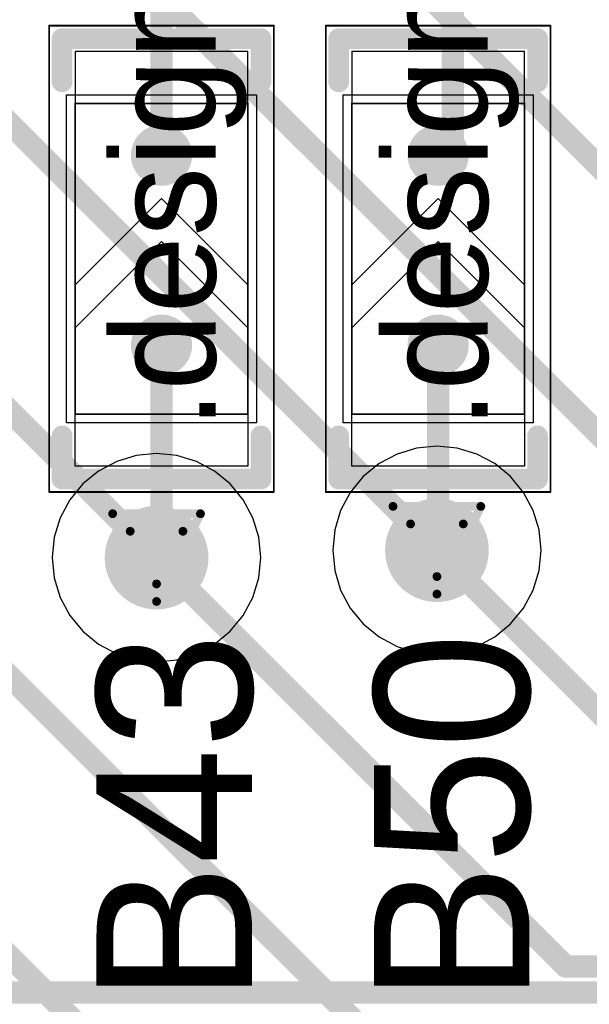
# Model space of a CAD drawing. Header units: millimetres. Extents: x 138 to 555, y 26 to 334.
# Tile 599 of 656: x 345.53 to 348.82, y 210.28 to 215.98. Entities that reach past the tile are written whole.
import ezdxf

# ---------------------------------------------------------------- set-up
doc = ezdxf.new("R2010")
doc.units = ezdxf.units.MM
for name, color, linetype in [('BottomLayer', 5, 'Continuous'), ('DrillDrawing', 1, 'Continuous'), ('Mechanical20', 56, 'Continuous'), ('Mechanical27', 56, 'Continuous'), ('MidLayer1', 16, 'Continuous'), ('MidLayer2', 76, 'Continuous'), ('MidLayer3', 90, 'Continuous'), ('MidLayer4', 156, 'Continuous'), ('MultiLayer', 9, 'Continuous'), ('TopLayer', 1, 'Continuous'), ('TopOverlay', 2, 'Continuous'), ('TopPaste', 8, 'Continuous'), ('TopSolder', 216, 'Continuous'), ('ViaHoleLayer', 16, 'Continuous')]:
    doc.layers.add(name, color=color, linetype=linetype)

# ---------------------------------------------------------------- blocks, each defined once
blk = doc.blocks.new('SOLDER_BRIDGE_R0603_0R_571')
at = {"layer": 'Mechanical20', "const_width": 0.01}
for points in [[(-1.35, 0.65), (-0.2, 0.65)], [(-1.35, 0.65), (-1.35, -0.65)], [(-0.2, 0.65), (1.35, 0.65)], [(1.35, 0.65), (1.35, -0.65)], [(-1.35, -0.65), (1.35, -0.65)]]:
    blk.add_lwpolyline(points, dxfattribs=at)
at = {"layer": 'Mechanical20', "const_width": 0.005}
for points in [[(-1.3525, 0.65, 1), (-1.3475, 0.65, 1)], [(-1.3525, 0.65, 1), (-1.3475, 0.65, 1)], [(-0.2025, 0.65, 1), (-0.1975, 0.65, 1)], [(-0.2025, 0.65, 1), (-0.1975, 0.65, 1)], [(1.3475, 0.65, 1), (1.3525, 0.65, 1)], [(1.3475, 0.65, 1), (1.3525, 0.65, 1)], [(-1.3525, -0.65, 1), (-1.3475, -0.65, 1)], [(-1.3525, -0.65, 1), (-1.3475, -0.65, 1)], [(1.3475, -0.65, 1), (1.3525, -0.65, 1)], [(1.3475, -0.65, 1), (1.3525, -0.65, 1)]]:
    blk.add_lwpolyline(points, format="xyb", close=True, dxfattribs=at)
at = {"layer": 'Mechanical27', "const_width": 0.01}
for points in [[(-0.9, 0.5), (-0.9, -0.5)], [(-0.9, 0.5), (0.9, 0.5)], [(0.9, 0.5), (0.9, -0.5)], [(-0.9, -0.5), (0.9, -0.5)]]:
    blk.add_lwpolyline(points, dxfattribs=at)
at = {"layer": 'Mechanical27', "const_width": 0.005}
for points in [[(-0.9025, 0.5, 1), (-0.8975, 0.5, 1)], [(-0.9025, 0.5, 1), (-0.8975, 0.5, 1)], [(0.8975, 0.5, 1), (0.9025, 0.5, 1)], [(0.8975, 0.5, 1), (0.9025, 0.5, 1)], [(-0.9025, -0.5, 1), (-0.8975, -0.5, 1)], [(-0.9025, -0.5, 1), (-0.8975, -0.5, 1)], [(0.8975, -0.5, 1), (0.9025, -0.5, 1)], [(0.8975, -0.5, 1), (0.9025, -0.5, 1)]]:
    blk.add_lwpolyline(points, format="xyb", close=True, dxfattribs=at)
at = {"layer": 'TopLayer'}
for p, q in [((-1.2, -0.5), (-1.2, 0.5)), ((-1.2, 0.5), (-0.4, 0.5)), ((-0.4, 0.5), (0.1, 0)), ((-0.15, 0.5), (-0.15, 0.5)), ((-0.15, 0.5), (0.35, 0)), ((1.2, 0.5), (-0.15, 0.5)), ((1.2, -0.5), (1.2, 0.5)), ((0.1, 0), (-0.4, -0.5)), ((0.35, 0), (-0.15, -0.5)), ((-1.2, -0.5), (-1.2, -0.5)), ((-0.4, -0.5), (-1.2, -0.5)), ((-0.15, -0.5), (1.2, -0.5))]:
    blk.add_line(p, q, dxfattribs=at)
at = {"layer": 'TopLayer', "const_width": 0.127}
for points in [[(-0.5635, 0, 1), (-0.4365, 0, 1)], [(0.5365, 0, 1), (0.6635, 0, 1)]]:
    blk.add_lwpolyline(points, format="xyb", close=True, dxfattribs=at)
at = {"layer": 'TopOverlay', "const_width": 0.12}
for points in [[(-1.275, 0.575), (-1.025, 0.575)], [(-1.275, 0.575), (-1.275, 0.175)], [(1.025, 0.575), (1.275, 0.575)], [(1.275, 0.575), (1.275, -0.575)], [(-1.275, 0.175), (-1.275, -0.575)], [(-1.275, -0.575), (-1.025, -0.575)], [(1.025, -0.575), (1.275, -0.575)]]:
    blk.add_lwpolyline(points, dxfattribs=at)
at = {"layer": 'TopOverlay', "const_width": 0.06}
for points in [[(-1.305, 0.575, 1), (-1.245, 0.575, 1)], [(-1.305, 0.575, 1), (-1.245, 0.575, 1)], [(-1.055, 0.575, 1), (-0.995, 0.575, 1)], [(0.995, 0.575, 1), (1.055, 0.575, 1)], [(1.245, 0.575, 1), (1.305, 0.575, 1)], [(1.245, 0.575, 1), (1.305, 0.575, 1)], [(-1.305, 0.175, 1), (-1.245, 0.175, 1)], [(-1.305, 0.175, 1), (-1.245, 0.175, 1)], [(-1.305, -0.575, 1), (-1.245, -0.575, 1)], [(-1.305, -0.575, 1), (-1.245, -0.575, 1)], [(-1.055, -0.575, 1), (-0.995, -0.575, 1)], [(0.995, -0.575, 1), (1.055, -0.575, 1)], [(1.245, -0.575, 1), (1.305, -0.575, 1)], [(1.245, -0.575, 1), (1.305, -0.575, 1)]]:
    blk.add_lwpolyline(points, format="xyb", close=True, dxfattribs=at)
at = {"layer": 'TopPaste', "const_width": 0.127}
for points in [[(-0.5635, 0, 1), (-0.4365, 0, 1)], [(0.5365, 0, 1), (0.6635, 0, 1)]]:
    blk.add_lwpolyline(points, format="xyb", close=True, dxfattribs=at)
at = {"layer": 'TopSolder'}
for p, q in [((-0.95, 0.55), (-0.95, 0.55)), ((-0.95, 0.55), (0.95, 0.55)), ((-0.95, -0.55), (-0.95, 0.55)), ((0.95, 0.55), (0.95, -0.55)), ((0.95, -0.55), (-0.95, -0.55))]:
    blk.add_line(p, q, dxfattribs=at)
at = {"layer": 'TopSolder', "const_width": 0.177}
for points in [[(-0.5885, 0, 1), (-0.4115, 0, 1)], [(0.5115, 0, 1), (0.6885, 0, 1)]]:
    blk.add_lwpolyline(points, format="xyb", close=True, dxfattribs=at)
blk = doc.blocks.new('SOLDER_BRIDGE_R0603_0R_586')
at = {"layer": 'Mechanical20', "const_width": 0.01}
for points in [[(-1.35, 0.65), (-0.2, 0.65)], [(-1.35, 0.65), (-1.35, -0.65)], [(-0.2, 0.65), (1.35, 0.65)], [(1.35, 0.65), (1.35, -0.65)], [(-1.35, -0.65), (1.35, -0.65)]]:
    blk.add_lwpolyline(points, dxfattribs=at)
at = {"layer": 'Mechanical20', "const_width": 0.005}
for points in [[(-1.3525, 0.65, 1), (-1.3475, 0.65, 1)], [(-1.3525, 0.65, 1), (-1.3475, 0.65, 1)], [(-0.2025, 0.65, 1), (-0.1975, 0.65, 1)], [(-0.2025, 0.65, 1), (-0.1975, 0.65, 1)], [(1.3475, 0.65, 1), (1.3525, 0.65, 1)], [(1.3475, 0.65, 1), (1.3525, 0.65, 1)], [(-1.3525, -0.65, 1), (-1.3475, -0.65, 1)], [(-1.3525, -0.65, 1), (-1.3475, -0.65, 1)], [(1.3475, -0.65, 1), (1.3525, -0.65, 1)], [(1.3475, -0.65, 1), (1.3525, -0.65, 1)]]:
    blk.add_lwpolyline(points, format="xyb", close=True, dxfattribs=at)
at = {"layer": 'Mechanical27', "const_width": 0.01}
for points in [[(-0.9, 0.5), (-0.9, -0.5)], [(-0.9, 0.5), (0.9, 0.5)], [(0.9, 0.5), (0.9, -0.5)], [(-0.9, -0.5), (0.9, -0.5)]]:
    blk.add_lwpolyline(points, dxfattribs=at)
at = {"layer": 'Mechanical27', "const_width": 0.005}
for points in [[(-0.9025, 0.5, 1), (-0.8975, 0.5, 1)], [(-0.9025, 0.5, 1), (-0.8975, 0.5, 1)], [(0.8975, 0.5, 1), (0.9025, 0.5, 1)], [(0.8975, 0.5, 1), (0.9025, 0.5, 1)], [(-0.9025, -0.5, 1), (-0.8975, -0.5, 1)], [(-0.9025, -0.5, 1), (-0.8975, -0.5, 1)], [(0.8975, -0.5, 1), (0.9025, -0.5, 1)], [(0.8975, -0.5, 1), (0.9025, -0.5, 1)]]:
    blk.add_lwpolyline(points, format="xyb", close=True, dxfattribs=at)
at = {"layer": 'TopLayer'}
for p, q in [((-1.2, -0.5), (-1.2, 0.5)), ((-1.2, 0.5), (-0.4, 0.5)), ((-0.4, 0.5), (0.1, 0)), ((-0.15, 0.5), (-0.15, 0.5)), ((-0.15, 0.5), (0.35, 0)), ((1.2, 0.5), (-0.15, 0.5)), ((1.2, -0.5), (1.2, 0.5)), ((0.1, 0), (-0.4, -0.5)), ((0.35, 0), (-0.15, -0.5)), ((-1.2, -0.5), (-1.2, -0.5)), ((-0.4, -0.5), (-1.2, -0.5)), ((-0.15, -0.5), (1.2, -0.5))]:
    blk.add_line(p, q, dxfattribs=at)
at = {"layer": 'TopLayer', "const_width": 0.127}
for points in [[(-0.5635, 0, 1), (-0.4365, 0, 1)], [(0.5365, 0, 1), (0.6635, 0, 1)]]:
    blk.add_lwpolyline(points, format="xyb", close=True, dxfattribs=at)
at = {"layer": 'TopOverlay', "const_width": 0.12}
for points in [[(-1.275, 0.575), (-1.025, 0.575)], [(-1.275, 0.575), (-1.275, 0.175)], [(1.025, 0.575), (1.275, 0.575)], [(1.275, 0.575), (1.275, -0.575)], [(-1.275, 0.175), (-1.275, -0.575)], [(-1.275, -0.575), (-1.025, -0.575)], [(1.025, -0.575), (1.275, -0.575)]]:
    blk.add_lwpolyline(points, dxfattribs=at)
at = {"layer": 'TopOverlay', "const_width": 0.06}
for points in [[(-1.305, 0.575, 1), (-1.245, 0.575, 1)], [(-1.305, 0.575, 1), (-1.245, 0.575, 1)], [(-1.055, 0.575, 1), (-0.995, 0.575, 1)], [(0.995, 0.575, 1), (1.055, 0.575, 1)], [(1.245, 0.575, 1), (1.305, 0.575, 1)], [(1.245, 0.575, 1), (1.305, 0.575, 1)], [(-1.305, 0.175, 1), (-1.245, 0.175, 1)], [(-1.305, 0.175, 1), (-1.245, 0.175, 1)], [(-1.305, -0.575, 1), (-1.245, -0.575, 1)], [(-1.305, -0.575, 1), (-1.245, -0.575, 1)], [(-1.055, -0.575, 1), (-0.995, -0.575, 1)], [(0.995, -0.575, 1), (1.055, -0.575, 1)], [(1.245, -0.575, 1), (1.305, -0.575, 1)], [(1.245, -0.575, 1), (1.305, -0.575, 1)]]:
    blk.add_lwpolyline(points, format="xyb", close=True, dxfattribs=at)
at = {"layer": 'TopPaste', "const_width": 0.127}
for points in [[(-0.5635, 0, 1), (-0.4365, 0, 1)], [(0.5365, 0, 1), (0.6635, 0, 1)]]:
    blk.add_lwpolyline(points, format="xyb", close=True, dxfattribs=at)
at = {"layer": 'TopSolder'}
for p, q in [((-0.95, 0.55), (-0.95, 0.55)), ((-0.95, 0.55), (0.95, 0.55)), ((-0.95, -0.55), (-0.95, 0.55)), ((0.95, 0.55), (0.95, -0.55)), ((0.95, -0.55), (-0.95, -0.55))]:
    blk.add_line(p, q, dxfattribs=at)
at = {"layer": 'TopSolder', "const_width": 0.177}
for points in [[(-0.5885, 0, 1), (-0.4115, 0, 1)], [(0.5115, 0, 1), (0.6885, 0, 1)]]:
    blk.add_lwpolyline(points, format="xyb", close=True, dxfattribs=at)

msp = doc.modelspace()

# ---------------------------------------------------------------- linework, layer by layer
at = {"layer": 'BottomLayer', "const_width": 0.13}
for points in [[(347.1678, 216.8419), (351.1136, 212.8961)], [(346.0442, 216.415), (349.55, 212.9092)], [(344.8653, 215.9865), (347.9396, 212.9122)], [(343.612, 215.5756), (346.3179, 212.8696)], [(344.7281, 212.9221), (347.66, 209.9903)], [(347.9396, 212.9122), (349.8886, 210.9632)], [(343.1293, 212.9002), (346.556, 209.4735)], [(346.3179, 212.8696), (348.6852, 210.5023)], [(348.6852, 210.5023), (360.1053, 210.5023)]]:
    msp.add_lwpolyline(points, dxfattribs=at)
at = {"layer": 'BottomLayer'}
for points, const_width in [([(347.7896, 212.9122, 1), (348.0896, 212.9122, 1)], 0.3), ([(346.1679, 212.8696, 1), (346.4679, 212.8696, 1)], 0.3), ([(347.9071, 212.9122, 1), (347.9721, 212.9122, 1)], 0.065), ([(347.9071, 212.9122, 1), (347.9721, 212.9122, 1)], 0.065), ([(346.2854, 212.8696, 1), (346.3504, 212.8696, 1)], 0.065), ([(346.2854, 212.8696, 1), (346.3504, 212.8696, 1)], 0.065), ([(348.6527, 210.5023, 1), (348.7177, 210.5023, 1)], 0.065), ([(348.6527, 210.5023, 1), (348.7177, 210.5023, 1)], 0.065)]:
    msp.add_lwpolyline(points, format="xyb", close=True, dxfattribs=dict(at, const_width=const_width))
at = {"layer": 'DrillDrawing', "const_width": 0.0508}
for points in [[(346.0639, 213.1236), (346.5719, 213.1236)], [(346.0639, 213.1236), (346.3179, 212.6156)], [(346.3179, 212.6156), (346.5719, 213.1236)], [(347.6856, 213.1662), (348.1936, 213.1662)], [(347.6856, 213.1662), (347.9396, 212.6582)], [(347.9396, 212.6582), (348.1936, 213.1662)], [(347.7872, 213.0646), (348.092, 213.0646)], [(347.7872, 213.0646), (347.9396, 212.7598)], [(347.9396, 212.7598), (348.092, 213.0646)], [(346.1655, 213.022), (346.4703, 213.022)], [(346.1655, 213.022), (346.3179, 212.7172)], [(346.3179, 212.7172), (346.4703, 213.022)]]:
    msp.add_lwpolyline(points, dxfattribs=at)
at = {"layer": 'DrillDrawing', "const_width": 0.0254}
for points in [[(346.0512, 213.1236, 1), (346.0766, 213.1236, 1)], [(346.0512, 213.1236, 1), (346.0766, 213.1236, 1)], [(346.5592, 213.1236, 1), (346.5846, 213.1236, 1)], [(346.5592, 213.1236, 1), (346.5846, 213.1236, 1)], [(347.6729, 213.1662, 1), (347.6983, 213.1662, 1)], [(347.6729, 213.1662, 1), (347.6983, 213.1662, 1)], [(348.1809, 213.1662, 1), (348.2063, 213.1662, 1)], [(348.1809, 213.1662, 1), (348.2063, 213.1662, 1)], [(347.7745, 213.0646, 1), (347.7999, 213.0646, 1)], [(347.7745, 213.0646, 1), (347.7999, 213.0646, 1)], [(348.0793, 213.0646, 1), (348.1047, 213.0646, 1)], [(348.0793, 213.0646, 1), (348.1047, 213.0646, 1)], [(346.1528, 213.022, 1), (346.1782, 213.022, 1)], [(346.1528, 213.022, 1), (346.1782, 213.022, 1)], [(346.4576, 213.022, 1), (346.483, 213.022, 1)], [(346.4576, 213.022, 1), (346.483, 213.022, 1)], [(346.3052, 212.7172, 1), (346.3306, 212.7172, 1)], [(346.3052, 212.7172, 1), (346.3306, 212.7172, 1)], [(347.9269, 212.7598, 1), (347.9523, 212.7598, 1)], [(347.9269, 212.7598, 1), (347.9523, 212.7598, 1)], [(347.9269, 212.6582, 1), (347.9523, 212.6582, 1)], [(347.9269, 212.6582, 1), (347.9523, 212.6582, 1)], [(346.3052, 212.6156, 1), (346.3306, 212.6156, 1)], [(346.3052, 212.6156, 1), (346.3306, 212.6156, 1)]]:
    msp.add_lwpolyline(points, format="xyb", close=True, dxfattribs=at)
at = {"layer": 'MidLayer1'}
for p, q in [((347.8219, 213.5036), (347.7088, 213.4692)), ((347.9396, 213.5151), (347.8219, 213.5036)), ((348.0572, 213.5036), (347.9396, 213.5151)), ((348.1703, 213.4692), (348.0572, 213.5036)), ((346.0872, 213.4266), (345.9829, 213.3709)), ((346.2003, 213.4609), (346.0872, 213.4266)), ((346.3179, 213.4725), (346.2003, 213.4609)), ((346.4355, 213.4609), (346.3179, 213.4725)), ((346.5486, 213.4266), (346.4355, 213.4609)), ((346.6529, 213.3709), (346.5486, 213.4266)), ((347.7088, 213.4692), (347.6046, 213.4135)), ((348.2745, 213.4135), (348.1703, 213.4692)), ((345.9829, 213.3709), (345.8916, 213.2959)), ((346.7442, 213.2959), (346.6529, 213.3709)), ((347.6046, 213.4135), (347.5132, 213.3386)), ((348.3659, 213.3386), (348.2745, 213.4135)), ((347.5132, 213.3386), (347.4383, 213.2472)), ((348.4409, 213.2472), (348.3659, 213.3386)), ((345.8916, 213.2959), (345.8166, 213.2046)), ((346.8192, 213.2046), (346.7442, 213.2959)), ((345.8166, 213.2046), (345.7609, 213.1003)), ((346.8749, 213.1003), (346.8192, 213.2046)), ((347.4383, 213.2472), (347.3825, 213.143)), ((348.4966, 213.143), (348.4409, 213.2472)), ((347.3825, 213.143), (347.3482, 213.0299)), ((348.5309, 213.0299), (348.4966, 213.143)), ((345.7609, 213.1003), (345.7266, 212.9872)), ((346.9092, 212.9872), (346.8749, 213.1003)), ((347.3482, 213.0299), (347.3367, 212.9122)), ((348.5425, 212.9122), (348.5309, 213.0299)), ((345.7266, 212.9872), (345.715, 212.8696)), ((346.9208, 212.8696), (346.9092, 212.9872)), ((347.3367, 212.9122), (347.3482, 212.7946)), ((348.5309, 212.7946), (348.5425, 212.9122)), ((345.715, 212.8696), (345.7266, 212.752)), ((346.9092, 212.752), (346.9208, 212.8696)), ((345.7266, 212.752), (345.7609, 212.6389)), ((346.8749, 212.6389), (346.9092, 212.752)), ((347.3482, 212.7946), (347.3825, 212.6815)), ((348.4966, 212.6815), (348.5309, 212.7946)), ((347.3825, 212.6815), (347.4383, 212.5773)), ((348.4409, 212.5773), (348.4966, 212.6815)), ((345.7609, 212.6389), (345.8166, 212.5347)), ((346.8192, 212.5347), (346.8749, 212.6389)), ((347.4383, 212.5773), (347.5132, 212.4859)), ((348.3659, 212.4859), (348.4409, 212.5773)), ((345.8166, 212.5347), (345.8916, 212.4433)), ((346.7442, 212.4433), (346.8192, 212.5347)), ((347.5132, 212.4859), (347.6046, 212.4109)), ((348.2745, 212.4109), (348.3659, 212.4859)), ((345.8916, 212.4433), (345.9829, 212.3683)), ((346.6529, 212.3683), (346.7442, 212.4433)), ((347.6046, 212.4109), (347.7088, 212.3552)), ((348.1703, 212.3552), (348.2745, 212.4109)), ((345.9829, 212.3683), (346.0872, 212.3126)), ((346.5486, 212.3126), (346.6529, 212.3683)), ((347.7088, 212.3552), (347.8219, 212.3209)), ((348.0572, 212.3209), (348.1703, 212.3552)), ((346.0872, 212.3126), (346.2003, 212.2783)), ((346.4355, 212.2783), (346.5486, 212.3126)), ((347.8219, 212.3209), (347.9396, 212.3093)), ((347.9396, 212.3093), (348.0572, 212.3209)), ((346.2003, 212.2783), (346.3179, 212.2667)), ((346.3179, 212.2667), (346.4355, 212.2783))]:
    msp.add_line(p, q, dxfattribs=at)
at = {"layer": 'MidLayer1', "const_width": 0.3}
for points in [[(347.7896, 212.9122, 1), (348.0896, 212.9122, 1)], [(346.1679, 212.8696, 1), (346.4679, 212.8696, 1)]]:
    msp.add_lwpolyline(points, format="xyb", close=True, dxfattribs=at)
at = {"layer": 'MidLayer2'}
for p, q in [((347.8219, 213.5036), (347.7088, 213.4692)), ((347.9396, 213.5151), (347.8219, 213.5036)), ((348.0572, 213.5036), (347.9396, 213.5151)), ((348.1703, 213.4692), (348.0572, 213.5036)), ((346.0872, 213.4266), (345.9829, 213.3709)), ((346.2003, 213.4609), (346.0872, 213.4266)), ((346.3179, 213.4725), (346.2003, 213.4609)), ((346.4355, 213.4609), (346.3179, 213.4725)), ((346.5486, 213.4266), (346.4355, 213.4609)), ((346.6529, 213.3709), (346.5486, 213.4266)), ((347.7088, 213.4692), (347.6046, 213.4135)), ((348.2745, 213.4135), (348.1703, 213.4692)), ((345.9829, 213.3709), (345.8916, 213.2959)), ((346.7442, 213.2959), (346.6529, 213.3709)), ((347.6046, 213.4135), (347.5132, 213.3386)), ((348.3659, 213.3386), (348.2745, 213.4135)), ((347.5132, 213.3386), (347.4383, 213.2472)), ((348.4409, 213.2472), (348.3659, 213.3386)), ((345.8916, 213.2959), (345.8166, 213.2046)), ((346.8192, 213.2046), (346.7442, 213.2959)), ((345.8166, 213.2046), (345.7609, 213.1003)), ((346.8749, 213.1003), (346.8192, 213.2046)), ((347.4383, 213.2472), (347.3825, 213.143)), ((348.4966, 213.143), (348.4409, 213.2472)), ((347.3825, 213.143), (347.3482, 213.0299)), ((348.5309, 213.0299), (348.4966, 213.143)), ((345.7609, 213.1003), (345.7266, 212.9872)), ((346.9092, 212.9872), (346.8749, 213.1003)), ((347.3482, 213.0299), (347.3367, 212.9122)), ((348.5425, 212.9122), (348.5309, 213.0299)), ((345.7266, 212.9872), (345.715, 212.8696)), ((346.9208, 212.8696), (346.9092, 212.9872)), ((347.3367, 212.9122), (347.3482, 212.7946)), ((348.5309, 212.7946), (348.5425, 212.9122)), ((345.715, 212.8696), (345.7266, 212.752)), ((346.9092, 212.752), (346.9208, 212.8696)), ((345.7266, 212.752), (345.7609, 212.6389)), ((346.8749, 212.6389), (346.9092, 212.752)), ((347.3482, 212.7946), (347.3825, 212.6815)), ((348.4966, 212.6815), (348.5309, 212.7946)), ((347.3825, 212.6815), (347.4383, 212.5773)), ((348.4409, 212.5773), (348.4966, 212.6815)), ((345.7609, 212.6389), (345.8166, 212.5347)), ((346.8192, 212.5347), (346.8749, 212.6389)), ((347.4383, 212.5773), (347.5132, 212.4859)), ((348.3659, 212.4859), (348.4409, 212.5773)), ((345.8166, 212.5347), (345.8916, 212.4433)), ((346.7442, 212.4433), (346.8192, 212.5347)), ((347.5132, 212.4859), (347.6046, 212.4109)), ((348.2745, 212.4109), (348.3659, 212.4859)), ((345.8916, 212.4433), (345.9829, 212.3683)), ((346.6529, 212.3683), (346.7442, 212.4433)), ((347.6046, 212.4109), (347.7088, 212.3552)), ((348.1703, 212.3552), (348.2745, 212.4109)), ((345.9829, 212.3683), (346.0872, 212.3126)), ((346.5486, 212.3126), (346.6529, 212.3683)), ((347.7088, 212.3552), (347.8219, 212.3209)), ((348.0572, 212.3209), (348.1703, 212.3552)), ((346.0872, 212.3126), (346.2003, 212.2783)), ((346.4355, 212.2783), (346.5486, 212.3126)), ((347.8219, 212.3209), (347.9396, 212.3093)), ((347.9396, 212.3093), (348.0572, 212.3209)), ((346.2003, 212.2783), (346.3179, 212.2667)), ((346.3179, 212.2667), (346.4355, 212.2783))]:
    msp.add_line(p, q, dxfattribs=at)
at = {"layer": 'MidLayer2', "const_width": 0.3}
for points in [[(347.7896, 212.9122, 1), (348.0896, 212.9122, 1)], [(346.1679, 212.8696, 1), (346.4679, 212.8696, 1)]]:
    msp.add_lwpolyline(points, format="xyb", close=True, dxfattribs=at)
at = {"layer": 'MidLayer3'}
for p, q in [((347.8219, 213.5036), (347.7088, 213.4692)), ((347.9396, 213.5151), (347.8219, 213.5036)), ((348.0572, 213.5036), (347.9396, 213.5151)), ((348.1703, 213.4692), (348.0572, 213.5036)), ((346.0872, 213.4266), (345.9829, 213.3709)), ((346.2003, 213.4609), (346.0872, 213.4266)), ((346.3179, 213.4725), (346.2003, 213.4609)), ((346.4355, 213.4609), (346.3179, 213.4725)), ((346.5486, 213.4266), (346.4355, 213.4609)), ((346.6529, 213.3709), (346.5486, 213.4266)), ((347.7088, 213.4692), (347.6046, 213.4135)), ((348.2745, 213.4135), (348.1703, 213.4692)), ((345.9829, 213.3709), (345.8916, 213.2959)), ((346.7442, 213.2959), (346.6529, 213.3709)), ((347.6046, 213.4135), (347.5132, 213.3386)), ((348.3659, 213.3386), (348.2745, 213.4135)), ((347.5132, 213.3386), (347.4383, 213.2472)), ((348.4409, 213.2472), (348.3659, 213.3386)), ((345.8916, 213.2959), (345.8166, 213.2046)), ((346.8192, 213.2046), (346.7442, 213.2959)), ((345.8166, 213.2046), (345.7609, 213.1003)), ((346.8749, 213.1003), (346.8192, 213.2046)), ((347.4383, 213.2472), (347.3825, 213.143)), ((348.4966, 213.143), (348.4409, 213.2472)), ((347.3825, 213.143), (347.3482, 213.0299)), ((348.5309, 213.0299), (348.4966, 213.143)), ((345.7609, 213.1003), (345.7266, 212.9872)), ((346.9092, 212.9872), (346.8749, 213.1003)), ((347.3482, 213.0299), (347.3367, 212.9122)), ((348.5425, 212.9122), (348.5309, 213.0299)), ((345.7266, 212.9872), (345.715, 212.8696)), ((346.9208, 212.8696), (346.9092, 212.9872)), ((347.3367, 212.9122), (347.3482, 212.7946)), ((348.5309, 212.7946), (348.5425, 212.9122)), ((345.715, 212.8696), (345.7266, 212.752)), ((346.9092, 212.752), (346.9208, 212.8696)), ((345.7266, 212.752), (345.7609, 212.6389)), ((346.8749, 212.6389), (346.9092, 212.752)), ((347.3482, 212.7946), (347.3825, 212.6815)), ((348.4966, 212.6815), (348.5309, 212.7946)), ((347.3825, 212.6815), (347.4383, 212.5773)), ((348.4409, 212.5773), (348.4966, 212.6815)), ((345.7609, 212.6389), (345.8166, 212.5347)), ((346.8192, 212.5347), (346.8749, 212.6389)), ((347.4383, 212.5773), (347.5132, 212.4859)), ((348.3659, 212.4859), (348.4409, 212.5773)), ((345.8166, 212.5347), (345.8916, 212.4433)), ((346.7442, 212.4433), (346.8192, 212.5347)), ((347.5132, 212.4859), (347.6046, 212.4109)), ((348.2745, 212.4109), (348.3659, 212.4859)), ((345.8916, 212.4433), (345.9829, 212.3683)), ((346.6529, 212.3683), (346.7442, 212.4433)), ((347.6046, 212.4109), (347.7088, 212.3552)), ((348.1703, 212.3552), (348.2745, 212.4109)), ((345.9829, 212.3683), (346.0872, 212.3126)), ((346.5486, 212.3126), (346.6529, 212.3683)), ((347.7088, 212.3552), (347.8219, 212.3209)), ((348.0572, 212.3209), (348.1703, 212.3552)), ((346.0872, 212.3126), (346.2003, 212.2783)), ((346.4355, 212.2783), (346.5486, 212.3126)), ((347.8219, 212.3209), (347.9396, 212.3093)), ((347.9396, 212.3093), (348.0572, 212.3209)), ((346.2003, 212.2783), (346.3179, 212.2667)), ((346.3179, 212.2667), (346.4355, 212.2783))]:
    msp.add_line(p, q, dxfattribs=at)
at = {"layer": 'MidLayer3', "const_width": 0.3}
for points in [[(347.7896, 212.9122, 1), (348.0896, 212.9122, 1)], [(346.1679, 212.8696, 1), (346.4679, 212.8696, 1)]]:
    msp.add_lwpolyline(points, format="xyb", close=True, dxfattribs=at)
at = {"layer": 'MidLayer4'}
for p, q in [((347.8219, 213.5036), (347.7088, 213.4692)), ((347.9396, 213.5151), (347.8219, 213.5036)), ((348.0572, 213.5036), (347.9396, 213.5151)), ((348.1703, 213.4692), (348.0572, 213.5036)), ((346.0872, 213.4266), (345.9829, 213.3709)), ((346.2003, 213.4609), (346.0872, 213.4266)), ((346.3179, 213.4725), (346.2003, 213.4609)), ((346.4355, 213.4609), (346.3179, 213.4725)), ((346.5486, 213.4266), (346.4355, 213.4609)), ((346.6529, 213.3709), (346.5486, 213.4266)), ((347.7088, 213.4692), (347.6046, 213.4135)), ((348.2745, 213.4135), (348.1703, 213.4692)), ((345.9829, 213.3709), (345.8916, 213.2959)), ((346.7442, 213.2959), (346.6529, 213.3709)), ((347.6046, 213.4135), (347.5132, 213.3386)), ((348.3659, 213.3386), (348.2745, 213.4135)), ((347.5132, 213.3386), (347.4383, 213.2472)), ((348.4409, 213.2472), (348.3659, 213.3386)), ((345.8916, 213.2959), (345.8166, 213.2046)), ((346.8192, 213.2046), (346.7442, 213.2959)), ((345.8166, 213.2046), (345.7609, 213.1003)), ((346.8749, 213.1003), (346.8192, 213.2046)), ((347.4383, 213.2472), (347.3825, 213.143)), ((348.4966, 213.143), (348.4409, 213.2472)), ((347.3825, 213.143), (347.3482, 213.0299)), ((348.5309, 213.0299), (348.4966, 213.143)), ((345.7609, 213.1003), (345.7266, 212.9872)), ((346.9092, 212.9872), (346.8749, 213.1003)), ((347.3482, 213.0299), (347.3367, 212.9122)), ((348.5425, 212.9122), (348.5309, 213.0299)), ((345.7266, 212.9872), (345.715, 212.8696)), ((346.9208, 212.8696), (346.9092, 212.9872)), ((347.3367, 212.9122), (347.3482, 212.7946)), ((348.5309, 212.7946), (348.5425, 212.9122)), ((345.715, 212.8696), (345.7266, 212.752)), ((346.9092, 212.752), (346.9208, 212.8696)), ((345.7266, 212.752), (345.7609, 212.6389)), ((346.8749, 212.6389), (346.9092, 212.752)), ((347.3482, 212.7946), (347.3825, 212.6815)), ((348.4966, 212.6815), (348.5309, 212.7946)), ((347.3825, 212.6815), (347.4383, 212.5773)), ((348.4409, 212.5773), (348.4966, 212.6815)), ((345.7609, 212.6389), (345.8166, 212.5347)), ((346.8192, 212.5347), (346.8749, 212.6389)), ((347.4383, 212.5773), (347.5132, 212.4859)), ((348.3659, 212.4859), (348.4409, 212.5773)), ((345.8166, 212.5347), (345.8916, 212.4433)), ((346.7442, 212.4433), (346.8192, 212.5347)), ((347.5132, 212.4859), (347.6046, 212.4109)), ((348.2745, 212.4109), (348.3659, 212.4859)), ((345.8916, 212.4433), (345.9829, 212.3683)), ((346.6529, 212.3683), (346.7442, 212.4433)), ((347.6046, 212.4109), (347.7088, 212.3552)), ((348.1703, 212.3552), (348.2745, 212.4109)), ((345.9829, 212.3683), (346.0872, 212.3126)), ((346.5486, 212.3126), (346.6529, 212.3683)), ((347.7088, 212.3552), (347.8219, 212.3209)), ((348.0572, 212.3209), (348.1703, 212.3552)), ((346.0872, 212.3126), (346.2003, 212.2783)), ((346.4355, 212.2783), (346.5486, 212.3126)), ((347.8219, 212.3209), (347.9396, 212.3093)), ((347.9396, 212.3093), (348.0572, 212.3209)), ((346.2003, 212.2783), (346.3179, 212.2667)), ((346.3179, 212.2667), (346.4355, 212.2783))]:
    msp.add_line(p, q, dxfattribs=at)
at = {"layer": 'MidLayer4', "const_width": 0.3}
for points in [[(347.7896, 212.9122, 1), (348.0896, 212.9122, 1)], [(346.1679, 212.8696, 1), (346.4679, 212.8696, 1)]]:
    msp.add_lwpolyline(points, format="xyb", close=True, dxfattribs=at)
at = {"layer": 'MultiLayer', "const_width": 0.3}
for points in [[(347.7896, 212.9122, 1), (348.0896, 212.9122, 1)], [(346.1679, 212.8696, 1), (346.4679, 212.8696, 1)]]:
    msp.add_lwpolyline(points, format="xyb", close=True, dxfattribs=at)
at = {"layer": 'TopLayer', "const_width": 0.13}
for points in [[(348.0315, 215.284), (348.0315, 230.5613)], [(346.3466, 215.1992), (346.3466, 219.166)], [(347.9466, 215.1992), (348.0315, 215.284)], [(346.3466, 212.8984), (346.3466, 214.0993)], [(347.9466, 212.9193), (347.9466, 214.0993)], [(347.9396, 212.9122), (347.9466, 212.9193)], [(346.3179, 212.8696), (346.3466, 212.8984)], [(340.8662, 210.3523), (364.0229, 210.3523)]]:
    msp.add_lwpolyline(points, dxfattribs=at)
at = {"layer": 'TopLayer'}
for points, const_width in [([(347.999, 215.284, 1), (348.064, 215.284, 1)], 0.065), ([(347.999, 215.284, 1), (348.064, 215.284, 1)], 0.065), ([(346.3141, 215.1992, 1), (346.3791, 215.1992, 1)], 0.065), ([(347.9141, 215.1992, 1), (347.9791, 215.1992, 1)], 0.065), ([(346.3141, 214.0993, 1), (346.3791, 214.0993, 1)], 0.065), ([(347.9141, 214.0993, 1), (347.9791, 214.0993, 1)], 0.065), ([(347.7896, 212.9122, 1), (348.0896, 212.9122, 1)], 0.3), ([(346.1679, 212.8696, 1), (346.4679, 212.8696, 1)], 0.3), ([(347.9071, 212.9122, 1), (347.9721, 212.9122, 1)], 0.065), ([(347.9141, 212.9193, 1), (347.9791, 212.9193, 1)], 0.065), ([(347.9141, 212.9193, 1), (347.9791, 212.9193, 1)], 0.065), ([(346.2854, 212.8696, 1), (346.3504, 212.8696, 1)], 0.065), ([(346.3141, 212.8984, 1), (346.3791, 212.8984, 1)], 0.065), ([(346.3141, 212.8984, 1), (346.3791, 212.8984, 1)], 0.065)]:
    msp.add_lwpolyline(points, format="xyb", close=True, dxfattribs=dict(at, const_width=const_width))
at = {"layer": 'ViaHoleLayer', "const_width": 0.15}
for points in [[(347.8646, 212.9122, 1), (348.0146, 212.9122, 1)], [(346.2429, 212.8696, 1), (346.3929, 212.8696, 1)]]:
    msp.add_lwpolyline(points, format="xyb", close=True, dxfattribs=at)

# ---------------------------------------------------------------- block references
at = {"rotation": 90}
for name, p in [('SOLDER_BRIDGE_R0603_0R_586', (346.3466, 214.5993)), ('SOLDER_BRIDGE_R0603_0R_571', (347.9467, 214.5992))]:
    msp.add_blockref(name, p, dxfattribs=at)

# ---------------------------------------------------------------- texts
at = {"layer": 'Mechanical27'}
for p in [(346.6592, 213.614), (348.234, 213.614)]:
    msp.add_text('.designator', height=0.599999, rotation=90, dxfattribs=at).set_placement(p)
at = {"layer": 'TopOverlay'}
for s, p in [('SB43', (346.8705, 209.4901)), ('SB50', (348.4749, 209.4901))]:
    msp.add_text(s, height=0.9, rotation=90, dxfattribs=at).set_placement(p)

doc.saveas('drawing.dxf')
